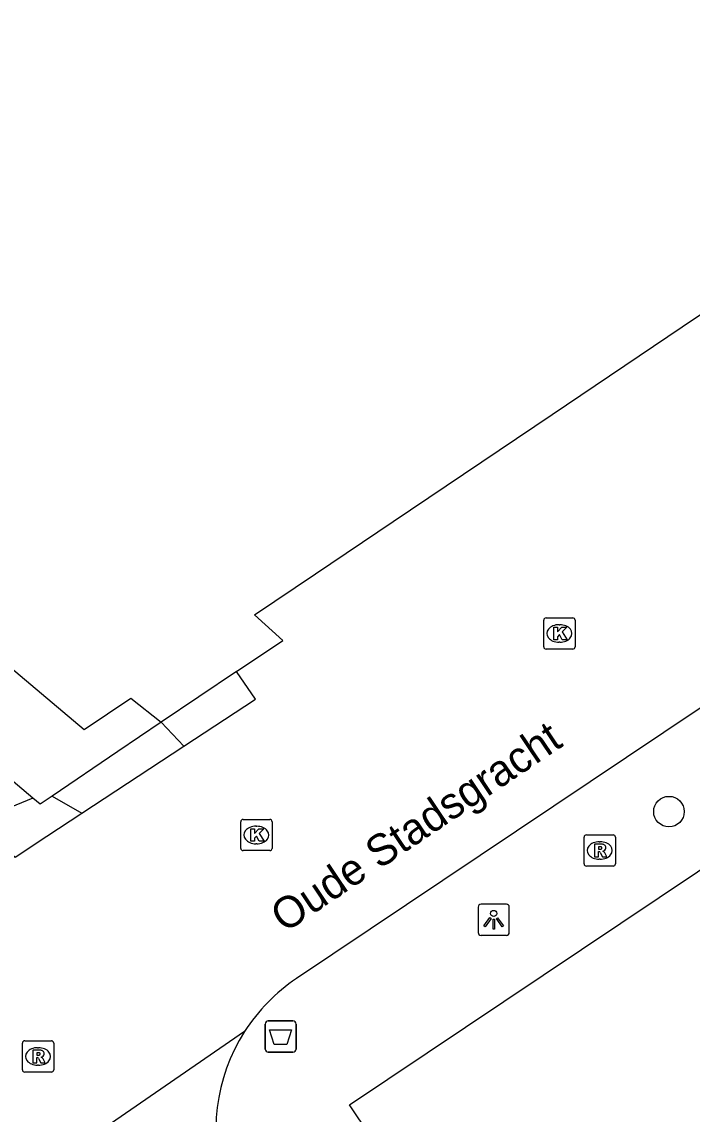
# Model space of a CAD drawing. Extents: x 161087 to 161922, y 382574 to 383873.
# Drawn here: x 161681.23 to 161702.66, y 383018.93 to 383053.85 of the extents above; entities that cross this region are included whole.
import ezdxf

# ---------------------------------------------------------------- set-up
doc = ezdxf.new("R2010")
doc.units = 0
for name, color, linetype in [('IMGEO_Afvalbak', 7, 'Continuous'), ('IMGEO_Boom', 7, 'Continuous'), ('IMGEO_Groenvoorziening', 7, 'Continuous'), ('IMGEO_Kolk', 7, 'Continuous'), ('IMGEO_Lichtpunt', 7, 'Continuous'), ('IMGEO_Openbare_ruimte_label', 7, 'Continuous'), ('IMGEO_Pand', 7, 'Continuous'), ('IMGEO_Rijbaan_lokaal_open', 7, 'Continuous'), ('IMGEO_Rioolput', 7, 'Continuous')]:
    doc.layers.add(name, color=color, linetype=linetype)

msp = doc.modelspace()

# ---------------------------------------------------------------- linework, layer by layer
at = {"layer": 'IMGEO_Afvalbak'}
for p, q in [((161689.008, 383021.011), (161689.008, 383021.811)), ((161689.008, 383021.811), (161689.008, 383021.011)), ((161689.108, 383021.911), (161689.898, 383021.911)), ((161689.898, 383021.911), (161689.108, 383021.911)), ((161689.998, 383021.811), (161689.998, 383021.011)), ((161689.998, 383021.011), (161689.998, 383021.811)), ((161689.898, 383020.911), (161689.108, 383020.911)), ((161689.108, 383020.911), (161689.898, 383020.911))]:
    msp.add_line(p, q, dxfattribs=at)
msp.add_lwpolyline([(161689.151, 383021.625), (161689.855, 383021.625), (161689.706, 383021.155), (161689.3, 383021.155), (161689.151, 383021.625)], dxfattribs=at)
for centre, start, end in [((161689.108, 383021.811), 90, 180), ((161689.108, 383021.811), 90, 180), ((161689.898, 383021.811), 0, 90), ((161689.898, 383021.811), 360, 90), ((161689.108, 383021.011), 180, 270), ((161689.108, 383021.011), 180, 270), ((161689.898, 383021.011), 270, 0), ((161689.898, 383021.011), 270, 0)]:
    msp.add_arc(centre, 0.1, start, end, dxfattribs=at)
at = {"layer": 'IMGEO_Boom'}
msp.add_circle((161701.92, 383028.601), 0.489, dxfattribs=at)
at = {"layer": 'IMGEO_Groenvoorziening'}
for points in [[(161681.584, 383029.034), (161678.697, 383031.46)], [(161685.68, 383031.466), (161684.298, 383030.528), (161682.194, 383029.1)], [(161685.68, 383031.466), (161686.406, 383030.692)], [(161682.194, 383029.1), (161681.813, 383028.841), (161681.584, 383029.034)], [(161682.194, 383029.1), (161683.142, 383028.55)], [(161681.584, 383029.034), (161679.706, 383028.261)]]:
    msp.add_lwpolyline(points, dxfattribs=at)
at = {"layer": 'IMGEO_Kolk'}
for p, q in [((161697.916, 383033.871), (161697.916, 383034.723)), ((161697.991, 383034.797), (161698.843, 383034.797)), ((161698.917, 383034.723), (161698.917, 383033.871)), ((161698.404, 383034.577), (161698.429, 383034.577)), ((161698.427, 383034.017), (161698.402, 383034.017)), ((161698.843, 383033.797), (161697.991, 383033.797)), ((161688.302, 383028.354), (161689.154, 383028.354)), ((161688.227, 383027.428), (161688.227, 383028.28)), ((161688.715, 383028.134), (161688.74, 383028.134)), ((161689.228, 383028.28), (161689.228, 383027.428)), ((161689.154, 383027.354), (161688.302, 383027.354)), ((161688.738, 383027.574), (161688.713, 383027.574))]:
    msp.add_line(p, q, dxfattribs=at)
for points in [[(161697.916, 383033.871), (161697.916, 383034.723)], [(161697.991, 383034.797), (161698.843, 383034.797)], [(161698.917, 383034.723), (161698.917, 383033.871)], [(161698.237, 383034.497), (161698.36, 383034.497), (161698.36, 383034.346), (161698.49, 383034.497), (161698.654, 383034.497), (161698.508, 383034.346), (161698.661, 383034.097), (161698.509, 383034.097), (161698.424, 383034.261), (161698.36, 383034.194), (161698.36, 383034.097), (161698.237, 383034.097), (161698.237, 383034.497)], [(161698.843, 383033.797), (161697.991, 383033.797)], [(161688.302, 383028.354), (161689.154, 383028.354)], [(161688.227, 383027.428), (161688.227, 383028.28)], [(161688.548, 383028.054), (161688.671, 383028.054), (161688.671, 383027.903), (161688.801, 383028.054), (161688.965, 383028.054), (161688.819, 383027.903), (161688.972, 383027.654), (161688.82, 383027.654), (161688.735, 383027.818), (161688.671, 383027.751), (161688.671, 383027.654), (161688.548, 383027.654), (161688.548, 383028.054)], [(161689.228, 383028.28), (161689.228, 383027.428)], [(161689.154, 383027.354), (161688.302, 383027.354)]]:
    msp.add_lwpolyline(points, dxfattribs=at)
for centre, start, end in [((161697.993, 383034.721), 91.552, 178.448), ((161697.993, 383034.721), 91.552, 178.448), ((161698.841, 383034.721), 1.552, 88.448), ((161698.841, 383034.721), 1.552, 88.448), ((161697.993, 383033.873), 181.552, 268.448), ((161697.993, 383033.873), 181.552, 268.448), ((161698.841, 383033.873), 271.552, 358.448), ((161698.841, 383033.873), 271.552, 358.448), ((161688.304, 383028.278), 91.552, 178.448), ((161688.304, 383028.278), 91.552, 178.448), ((161689.152, 383028.278), 1.552, 88.448), ((161689.152, 383028.278), 1.552, 88.448), ((161688.304, 383027.43), 181.552, 268.448), ((161688.304, 383027.43), 181.552, 268.448), ((161689.152, 383027.43), 271.552, 358.448), ((161689.152, 383027.43), 271.552, 358.448)]:
    msp.add_arc(centre, 0.0765, start, end, dxfattribs=at)
for centre, major_axis, ratio, start_param, end_param in [((161698.403, 383034.297), (-0.387, 0.002), 0.722429, 4.712389, 7.853982), ((161698.428, 383034.297), (-0.39, 0.002), 0.717154, 1.570796, 4.712389), ((161688.714, 383027.854), (-0.387, 0.002), 0.722429, 4.712389, 7.853982), ((161688.739, 383027.854), (-0.39, 0.002), 0.717154, 1.570796, 4.712389)]:
    msp.add_ellipse(centre, major_axis=major_axis, ratio=ratio, start_param=start_param, end_param=end_param, dxfattribs=at)
at = {"layer": 'IMGEO_Lichtpunt'}
for p, q in [((161696.72, 383025.643), (161695.912, 383025.643)), ((161696.72, 383025.643), (161695.912, 383025.643)), ((161695.818, 383025.548), (161695.818, 383024.741)), ((161695.818, 383025.548), (161695.818, 383024.741)), ((161696.814, 383024.741), (161696.814, 383025.548)), ((161696.814, 383024.741), (161696.814, 383025.548)), ((161695.912, 383024.647), (161696.72, 383024.647)), ((161695.912, 383024.647), (161696.72, 383024.647))]:
    msp.add_line(p, q, dxfattribs=at)
for points in [[(161696.192, 383025.212), (161696.231, 383025.184), (161696.043, 383024.922), (161696.005, 383024.949), (161696.192, 383025.212)], [(161696.404, 383025.184), (161696.442, 383025.211), (161696.629, 383024.949), (161696.59, 383024.921), (161696.404, 383025.184)], [(161696.294, 383025.164), (161696.341, 383025.164), (161696.341, 383024.842), (161696.294, 383024.842), (161696.294, 383025.164)]]:
    msp.add_lwpolyline(points, dxfattribs=at)
msp.add_circle((161696.317, 383025.346), 0.0994, dxfattribs=at)
for centre, start, end in [((161695.912, 383025.548), 90, 180), ((161695.912, 383025.548), 90, 180), ((161696.72, 383025.548), 0, 90), ((161696.72, 383025.548), 0, 90), ((161695.912, 383024.741), 180, 270), ((161695.912, 383024.741), 180, 270), ((161696.72, 383024.741), 270, 0), ((161696.72, 383024.741), 270, 360)]:
    msp.add_arc(centre, 0.0946, start, end, dxfattribs=at)
at = {"layer": 'IMGEO_Pand'}
for points in [[(161688.096, 383033.083), (161689.569, 383034.07), (161688.668, 383034.893), (161690.613, 383036.202), (161693.1, 383037.875), (161698.184, 383041.296), (161702.343, 383044.095), (161707.387, 383047.489), (161709.865, 383049.157), (161711.405, 383050.194), (161717.993, 383054.629)], [(161674.666, 383036.822), (161675.437, 383037.741), (161678.746, 383034.975), (161680.477, 383033.528), (161683.226, 383031.231), (161684.713, 383032.232), (161685.68, 383031.466)], [(161688.096, 383033.083), (161685.68, 383031.466)], [(161707.658, 382995.446), (161704.603, 383000), (161691.701, 383019.23), (161705.312, 383028.34)]]:
    msp.add_lwpolyline(points, dxfattribs=at)
at = {"layer": 'IMGEO_Rijbaan_lokaal_open'}
for points in [[(161686.406, 383030.692), (161688.697, 383032.196), (161688.096, 383033.083)], [(161702.913, 383031.906), (161690.01, 383023.268)], [(161683.142, 383028.55), (161686.406, 383030.692)], [(161680.251, 383027.794), (161681.011, 383027.143), (161682.022, 383027.814), (161683.142, 383028.55)], [(161688.351, 383021.57), (161680.278, 383016.018)]]:
    msp.add_lwpolyline(points, dxfattribs=at)
for centre, radius, start, end in [((161693.267, 383018.426), 5.836, 123.9298, 147.4014), ((161693.271, 383018.427), 5.838, 147.4261, 198.4905)]:
    msp.add_arc(centre, radius, start, end, dxfattribs=at)
at = {"layer": 'IMGEO_Rioolput'}
for p, q in [((161699.205, 383026.934), (161699.205, 383027.786)), ((161699.28, 383027.86), (161700.132, 383027.86)), ((161700.206, 383027.786), (161700.206, 383026.934)), ((161699.693, 383027.64), (161699.718, 383027.64)), ((161699.716, 383027.08), (161699.691, 383027.08)), ((161700.132, 383026.86), (161699.28, 383026.86)), ((161681.245, 383020.349), (161681.245, 383021.201)), ((161681.32, 383021.275), (161682.172, 383021.275)), ((161681.733, 383021.055), (161681.758, 383021.055)), ((161682.246, 383021.201), (161682.246, 383020.349)), ((161681.756, 383020.495), (161681.731, 383020.495)), ((161682.172, 383020.275), (161681.32, 383020.275))]:
    msp.add_line(p, q, dxfattribs=at)
for points in [[(161699.205, 383026.934), (161699.205, 383027.786)], [(161699.28, 383027.86), (161700.132, 383027.86)], [(161700.206, 383027.786), (161700.206, 383026.934)], [(161699.794, 383027.558), (161699.542, 383027.56), (161699.542, 383027.16)], [(161699.542, 383027.16), (161699.666, 383027.16), (161699.666, 383027.322), (161699.677, 383027.322)], [(161699.72, 383027.479), (161699.666, 383027.479), (161699.666, 383027.398)], [(161699.666, 383027.398), (161699.718, 383027.398)], [(161699.724, 383027.293), (161699.795, 383027.16), (161699.935, 383027.16), (161699.87, 383027.286)], [(161700.132, 383026.86), (161699.28, 383026.86)], [(161681.245, 383020.349), (161681.245, 383021.201)], [(161681.32, 383021.275), (161682.172, 383021.275)], [(161682.246, 383021.201), (161682.246, 383020.349)], [(161681.834, 383020.973), (161681.582, 383020.975), (161681.582, 383020.575)], [(161681.582, 383020.575), (161681.706, 383020.575), (161681.706, 383020.737), (161681.717, 383020.737)], [(161681.76, 383020.894), (161681.706, 383020.894), (161681.706, 383020.813)], [(161681.706, 383020.813), (161681.758, 383020.813)], [(161681.764, 383020.708), (161681.835, 383020.575), (161681.975, 383020.575), (161681.91, 383020.701)], [(161682.172, 383020.275), (161681.32, 383020.275)]]:
    msp.add_lwpolyline(points, dxfattribs=at)
for centre, radius, start, end in [((161699.282, 383027.784), 0.0765, 91.552, 178.448), ((161699.282, 383027.784), 0.0765, 91.552, 178.448), ((161700.13, 383027.784), 0.0765, 1.552, 88.448), ((161700.13, 383027.784), 0.0765, 1.552, 88.448), ((161699.676, 383027.269), 0.0533, 26.0293, 88.6989), ((161699.702, 383027.587), 0.19, 274.7715, 282.9687), ((161699.726, 383027.383), 0.0964, 77.0061, 93.1865), ((161699.74, 383027.44), 0.0378, 276.6634, 79.6772), ((161699.793, 383027.448), 0.109, 350.3612, 89.416), ((161699.791, 383027.448), 0.112, 277.5842, 350.9817), ((161699.775, 383027.233), 0.108, 29.5134, 73.7905), ((161699.282, 383026.936), 0.0765, 181.552, 268.448), ((161699.282, 383026.936), 0.0765, 181.552, 268.448), ((161700.13, 383026.936), 0.0765, 271.552, 358.448), ((161700.13, 383026.936), 0.0765, 271.552, 358.448), ((161681.322, 383021.199), 0.0765, 91.552, 178.448), ((161681.322, 383021.199), 0.0765, 91.552, 178.448), ((161682.17, 383021.199), 0.0765, 1.552, 88.448), ((161682.17, 383021.199), 0.0765, 1.552, 88.448), ((161681.716, 383020.684), 0.0533, 26.0293, 88.6989), ((161681.742, 383021.002), 0.19, 274.7715, 282.9687), ((161681.766, 383020.798), 0.0964, 77.0061, 93.1865), ((161681.78, 383020.855), 0.0378, 276.6634, 79.6772), ((161681.833, 383020.863), 0.109, 350.3612, 89.416), ((161681.831, 383020.863), 0.112, 277.5842, 350.9817), ((161681.815, 383020.648), 0.108, 29.5134, 73.7905), ((161681.322, 383020.351), 0.0765, 181.552, 268.448), ((161681.322, 383020.351), 0.0765, 181.552, 268.448), ((161682.17, 383020.351), 0.0765, 271.552, 358.448), ((161682.17, 383020.351), 0.0765, 271.552, 358.448)]:
    msp.add_arc(centre, radius, start, end, dxfattribs=at)
for centre, major_axis, ratio, start_param, end_param in [((161699.692, 383027.36), (-0.387, 0.002), 0.722429, 4.712389, 7.853982), ((161699.717, 383027.36), (-0.39, 0.002), 0.717154, 1.570796, 4.712389), ((161681.732, 383020.775), (-0.387, 0.002), 0.722429, 4.712389, 7.853982), ((161681.757, 383020.775), (-0.39, 0.002), 0.717154, 1.570796, 4.712389)]:
    msp.add_ellipse(centre, major_axis=major_axis, ratio=ratio, start_param=start_param, end_param=end_param, dxfattribs=at)

# ---------------------------------------------------------------- texts
at = {"layer": 'IMGEO_Openbare_ruimte_label'}
msp.add_text('Oude Stadsgracht', height=1, rotation=33.9125, dxfattribs=at).set_placement((161689.628, 383024.707))

doc.saveas('drawing.dxf')
